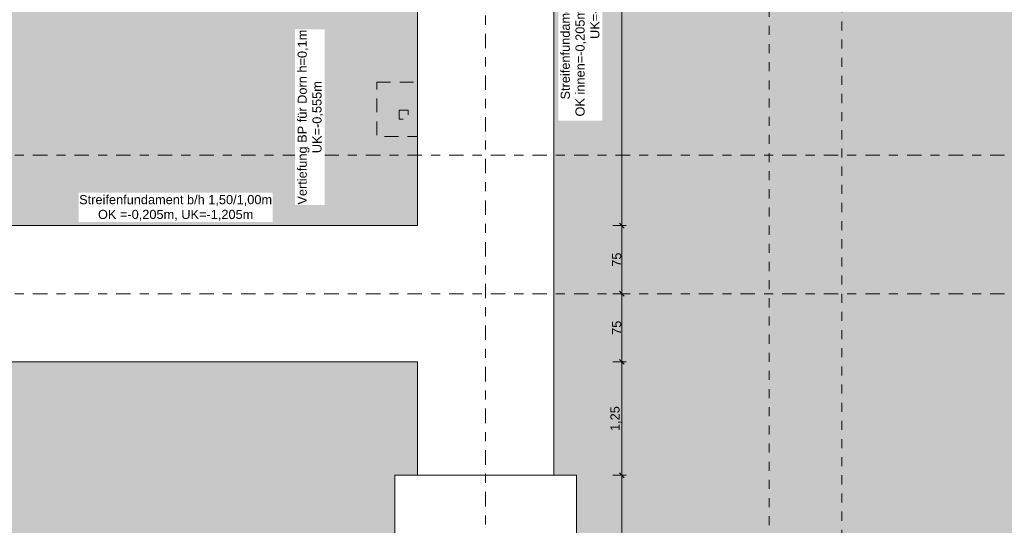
# Model space of a CAD drawing. Header units: metres. Extents: x -273 to 6, y -183 to 13.
# Tile 264 of 379: x -79.81 to -68.95, y -11.25 to -5.68. Entities that reach past the tile are written whole.
import ezdxf

# ---------------------------------------------------------------- set-up
doc = ezdxf.new("R2010")
doc.units = ezdxf.units.M
doc.header["$LTSCALE"] = 0.05
doc.header["$PDMODE"] = 1
doc.header["$PDSIZE"] = -2
for name, pattern in [('ISO-02 Strichlinie', [3.81, 3.048, -0.762]), ('ISO-03 Gestrichelt mit Abstand-3', [1.524, 0.6096, -0.9144]), ('Linienart-53', [5.291531, 3.175, -1.058062, 0.352704, -0.705764])]:
    doc.linetypes.add(name, pattern=pattern)
doc.layers.get('0').update_dxf_attribs({"lineweight": 25})
for name, color, linetype, lineweight, true_color in [('30 -32 Gründung- 2 Flachgründungen u. Bodenplatten', 7, 'Continuous', 9, 0xff6633), ('70 -72 Beschriftung- 1 Beschriftung allgemein', 7, 'Continuous', 9, 0xff6633), ('70 -76 Bemaßung- 2 Allgemein', 7, 'Continuous', 5, 0x6666cc)]:
    doc.layers.add(name, color=color, linetype=linetype, lineweight=lineweight, true_color=true_color)
doc.layers.add('70 -71 Achsen- 1 Gebäudeachsen', color=7, linetype='Linienart-53', lineweight=18)
doc.layers.add('Keine', color=7, linetype='Continuous', lineweight=9)
doc.styles.add('Arial', font='arial.ttf')
doc.dimstyles.new('k+k_klein', dxfattribs={"dimtxt": 0.100689, "dimasz": 0.05302, "dimexe": 0.05, "dimexo": 0.15, "dimgap": 0.005, "dimtad": 1, "dimdec": 3, "dimtxsty": 'Arial', "dimblk": 'VW_SLASH-2', "dimblk1": 'VW_SLASH-2', "dimblk2": 'VW_SLASH-2', "dimcen": 0, "dimdle": 0.025, "dimadec": 3, "dimazin": 0, "dimtfac": 0.75, "dimtdec": 3, "dimtix": 1, "dimtmove": 0, "dimatfit": 0, "dimldrblk": 'VW_FILLEDARROW', "dimfxl": 0.1, "dimfxlon": 1, "dimfrac": 2, "dimtolj": 1, "dimarcsym": 0})

# ---------------------------------------------------------------- blocks, each defined once
blk = doc.blocks.new('_Achsen (3D)')
at = {"layer": '70 -71 Achsen- 1 Gebäudeachsen', "transparency": 33554687}
for p, q in [((-74.671, 3.8), (-74.671, -46.172)), ((-179.668, -8.697), (3.826, -8.697))]:
    blk.add_line(p, q, dxfattribs=at)
blk = doc.blocks.new('Gruppe-2472')
at = {"layer": '70 -71 Achsen- 1 Gebäudeachsen', "transparency": 33554687}
blk.add_line((-179.668, -7.172), (3.826, -7.172), dxfattribs=at)
blk = doc.blocks.new('Gruppe-2490')
at = {"layer": 'Keine', "color": 7, "linetype": 'ISO-03 Gestrichelt mit Abstand-3', "lineweight": 9, "flags": 128}
blk.add_lwpolyline([(-71.546, 0.253), (-71.546, -20.572), (-70.746, -20.572), (-70.746, 0.253)], close=True, dxfattribs=at)
blk.add_lwpolyline([(-71.546, 0.253), (-71.546, -20.572), (-70.746, -20.572), (-70.746, 0.253)], close=True, dxfattribs=at)
blk = doc.blocks.new('_FU_2D LP5 (2D)')
at = {"layer": 'Keine', "linetype": 'Continuous', "lineweight": 0, "transparency": 33554511}
h = blk.add_hatch(color=43, dxfattribs=at)
h.paths.add_polyline_path([(-75.67109109, -30.59704198), (-73.67099996, -30.59704198), (-73.67099996, -35.19704198), (-74.57099996, -35.19704198), (-74.57099996, -38.67204198), (-73.89599996, -38.67204198), (-73.89599996, -39.34704198), (-67.52099996, -39.34704198), (-67.52099996, -38.34704198), (-65.32099996, -38.34704198), (-65.32099996, -39.34704198), (-59.27099996, -39.34704198), (-59.27099996, -38.34704198), (-57.07099996, -38.34704198), (-57.07099996, -39.34704198), (-50.67099996, -39.34704198), (-50.67099996, -28.29704198), (-56.92099996, -28.29704198), (-56.92099996, -32.44704198), (-59.42099996, -32.44704198), (-59.42099996, -28.29704198), (-65.17099996, -28.29704198), (-65.17099996, -32.44704198), (-67.67099996, -32.44704198), (-67.67099996, -28.29704198), (-73.57099996, -28.29704198), (-73.57099996, -29.29704198), (-75.77099996, -29.29704198), (-75.77099996, -27.09704198), (-74.77099996, -27.09704198), (-74.77099996, -24.04704198), (-75.77099996, -24.04704198), (-75.77099996, -21.84704198), (-74.77099996, -21.84704198), (-74.77099996, -20.54704198), (-75.67109109, -20.54704198), (-75.67109109, -10.69704198), (-75.42109109, -10.69704198), (-75.42109109, -9.44704198), (-81.42109109, -9.44704198), (-81.42109109, -13.94704198), (-84.42109109, -13.94704198), (-84.42109109, -6.44704198), (-81.95609109, -6.44704198), (-81.95609109, -3.29008264), (-84.69599996, -3.29008264), (-84.69599996, -0.54704198), (-88.07099996, -0.54704198), (-88.07099996, -2.44704198), (-89.37099996, -2.44704198), (-89.37099996, -0.54704198), (-89.57099996, -0.54704198), (-89.57099996, -2.89008719), (-92.77099996, -2.89008719), (-92.77099996, -0.54704198), (-93.72109109, -0.54704198), (-93.72109109, -8.09704198), (-92.67109109, -8.09704198), (-92.67109109, -6.44704198), (-89.67109109, -6.44704198), (-89.67109109, -13.94704198), (-92.67109109, -13.94704198), (-92.67109109, -9.29704198), (-98.82109109, -9.29704198), (-98.82109109, -11.09704198), (-94.09609109, -11.09704198), (-94.09609109, -23.54704198), (-98.82109109, -23.54704198), (-98.82109109, -34.09704198), (-75.67109109, -34.09704198)])
h.paths.add_polyline_path([(-89.17109109, -33.19704198), (-93.17109109, -33.19704198), (-93.17109109, -29.19704198), (-89.17109109, -29.19704198)])
h.paths.add_polyline_path([(-84.92109109, -29.19704198), (-80.92109109, -29.19704198), (-80.92109109, -33.19704198), (-84.92109109, -33.19704198)])
h.paths.add_polyline_path([(-85.12109109, -17.39704198), (-80.72109109, -17.39704198), (-80.72109109, -25.49704198), (-85.12109109, -25.49704198)])
h.paths.add_polyline_path([(-88.97109109, -25.49704198), (-93.37109109, -25.49704198), (-93.37109109, -17.39704198), (-88.97109109, -17.39704198)])
blk.add_hatch(color=43, dxfattribs=at).paths.add_polyline_path([(-78.04599996, -3.29204198), (-79.54599996, -3.29204198), (-79.54599996, -0.54704198), (-80.75599996, -0.54704198), (-80.75599996, -7.94704198), (-75.42099996, -7.94704198), (-75.42099996, -0.54704198), (-78.04599996, -0.54704198)])
at = {"layer": 'Keine', "linetype": 'Continuous', "lineweight": 0, "transparency": 33554567}
h = blk.add_hatch(color=43, dxfattribs=at)
h.paths.add_polyline_path([(-73.92099996, -0.54704198), (-73.92099996, -10.69704198), (-73.67099996, -10.69704198), (-73.67099996, -19.84704198), (-68.12099996, -19.84704198), (-68.12099996, -18.24704198), (-64.72099996, -18.24704198), (-64.72099996, -19.84704198), (-59.67099996, -19.84704198), (-59.67099996, -18.44704198), (-56.67099996, -18.44704198), (-56.67099996, -19.84704198), (-51.84599996, -19.84704198), (-51.84599996, -10.69704198), (-49.72099996, -10.69704198), (-49.72099996, -8.89704198), (-50.19599996, -8.89704198), (-50.19599996, -0.54704198), (-56.47099996, -0.54704198), (-56.47099996, -3.2900754), (-59.87099996, -3.2900754), (-59.87099996, -0.54704198), (-64.72099996, -0.54704198), (-64.72099996, -3.2900754), (-68.12099996, -3.2900754), (-68.12099996, -0.54704198)])
h.paths.add_polyline_path([(-55.97099996, -14.24704198), (-60.37099996, -14.24704198), (-60.37099996, -6.14704198), (-55.97099996, -6.14704198)])
h.paths.add_polyline_path([(-68.62099996, -6.14704198), (-64.22099996, -6.14704198), (-64.22099996, -14.24704198), (-68.62099996, -14.24704198)])
at = {"layer": '30 -32 Gründung- 2 Flachgründungen u. Bodenplatten', "flags": 128}
for points in [[(-81.14599996, -3.29008264), (-81.95599996, -3.29008264), (-81.95599996, -6.44704198), (-81.42099996, -6.44704198), (-81.42099996, -9.44704198), (-75.42099996, -9.44704198), (-75.42099996, -10.69704198), (-73.92099996, -10.69704198), (-73.92099996, 0.10992025), (-75.42099996, 0.10992025), (-75.42099996, -7.94704198), (-80.75599996, -7.94704198), (-80.75599996, -3.29008264)], [(-75.67099996, -10.69704198), (-73.67099996, -10.69704198), (-73.67099996, -20.54704198), (-75.67099996, -20.54704198)]]:
    blk.add_lwpolyline(points, close=True, dxfattribs=at)
at = {"layer": '30 -32 Gründung- 2 Flachgründungen u. Bodenplatten', "linetype": 'ISO-02 Strichlinie', "flags": 128}
blk.add_lwpolyline([(-75.62599996, -6.67504198), (-75.52599996, -6.67504198), (-75.52599996, -6.77504198), (-75.62599996, -6.77504198)], close=True, dxfattribs=at)
at = {"layer": 'Keine', "flags": 128}
for points in [[(-75.77099996, -29.29704198), (-75.77099996, -27.09704198), (-74.77099996, -27.09704198), (-74.77099996, -24.04704198), (-75.77099996, -24.04704198), (-75.77099996, -21.84704198), (-74.77099996, -21.84704198), (-74.77099996, -20.54704198), (-75.67109109, -20.54704198), (-75.67109109, -10.69704198), (-75.42109109, -10.69704198), (-75.42109109, -9.44704198), (-81.42109109, -9.44704198), (-81.42109109, -13.94704198), (-84.42109109, -13.94704198), (-84.42109109, -6.44704198), (-81.95609109, -6.44704198), (-81.95609109, -3.29008264), (-84.69599996, -3.29008264), (-84.69599996, -0.54704198), (-88.07099996, -0.54704198)], [(-50.19599996, -0.54704198), (-56.47099996, -0.54704198), (-56.47099996, -3.2900754), (-59.87099996, -3.2900754), (-59.87099996, -0.54704198), (-64.72099996, -0.54704198), (-64.72099996, -3.2900754), (-68.12099996, -3.2900754), (-68.12099996, -0.54704198), (-73.92099996, -0.54704198), (-73.92099996, -10.69704198), (-73.67099996, -10.69704198), (-73.67099996, -19.84704198), (-68.12099996, -19.84704198), (-68.12099996, -18.24704198), (-64.72099996, -18.24704198), (-64.72099996, -19.84704198), (-59.67099996, -19.84704198), (-59.67099996, -18.44704198), (-56.67099996, -18.44704198), (-56.67099996, -19.84704198), (-51.84599996, -19.84704198), (-51.84599996, -10.69704198), (-49.72099996, -10.69704198)]]:
    blk.add_lwpolyline(points, dxfattribs=at)
blk.add_lwpolyline([(-78.04599996, -3.29204198), (-79.54599996, -3.29204198), (-79.54599996, -0.54704198), (-80.75599996, -0.54704198), (-80.75599996, -7.94704198), (-75.42099996, -7.94704198), (-75.42099996, -0.54704198), (-78.04599996, -0.54704198)], close=True, dxfattribs=at)
at = {"layer": '70 -72 Beschriftung- 1 Beschriftung allgemein', "color": 7}
blk.add_blockref('Gruppe-2472', (0, 0), dxfattribs=at)
at = {"layer": '30 -32 Gründung- 2 Flachgründungen u. Bodenplatten', "linetype": 'ISO-02 Strichlinie', "flags": 128}
blk.add_lwpolyline([(-75.87099996, -6.36504198), (-75.42099996, -6.36504198), (-75.42099996, -6.96504198), (-75.87099996, -6.96504198)], close=True, dxfattribs=at)
at = {"layer": '70 -72 Beschriftung- 1 Beschriftung allgemein', "color": 7}
blk.add_blockref('Gruppe-2490', (0, 0), dxfattribs=at)
blk = doc.blocks.new('Gruppe-2765')
at = {"color": 255}
blk.add_wipeout([(-79.157, -7.907), (-77.02, -7.907), (-77.02, -7.583), (-79.157, -7.583)], dxfattribs=at).dxf.layer = '70 -72 Beschriftung- 1 Beschriftung allgemein'
at = {"layer": '70 -72 Beschriftung- 1 Beschriftung allgemein', "insert": (-78.088, -7.61), "char_height": 0.10069, "attachment_point": 2, "line_spacing_factor": 0.970891, "style": 'Arial'}
blk.add_mtext('Streifenfundament b/h 1,50/1,00m\\POK =-0,205m, UK=-1,205m', dxfattribs=at)
blk = doc.blocks.new('Gruppe-2766')
at = {"color": 255}
blk.add_wipeout([(-73.385, -6.789), (-73.385, -4.198), (-73.871, -4.198), (-73.871, -6.789)], dxfattribs=at).dxf.layer = '70 -72 Beschriftung- 1 Beschriftung allgemein'
at = {"layer": '70 -72 Beschriftung- 1 Beschriftung allgemein', "insert": (-73.844, -5.494), "char_height": 0.10069, "attachment_point": 2, "rotation": 90, "line_spacing_factor": 0.970891, "style": 'Arial'}
blk.add_mtext('Streifenfundament b/h 1,50/1,00m\\POK innen=-0,205m, OK außen=-0,455m  \\PUK=-1,205m', dxfattribs=at)
blk = doc.blocks.new('VW_SLASH-2')
at = {"color": 0, "linetype": 'ByBlock', "lineweight": -2, "transparency": 16777216}
blk.add_line((0.47, 0), (-1, 0), dxfattribs=at)
at = {"color": 0, "lineweight": 5, "transparency": 16777216, "flags": 128}
blk.add_lwpolyline([(0.5, 0.5), (-0.5, -0.5)], dxfattribs=at)
blk = doc.blocks.new('*D3488')
at = {"layer": '70 -76 Bemaßung- 2 Allgemein', "color": 0, "lineweight": -2}
for p, q in [((-73.271, -0.447), (-73.121, -0.447)), ((-73.171, -7.894), (-73.171, -0.5)), ((-73.271, -7.947), (-73.121, -7.947))]:
    blk.add_line(p, q, dxfattribs=at)
at = {"layer": 'Defpoints', "color": 0}
for p in [(-73.921, -0.447), (-73.171, -0.447), (-75.421, -7.947)]:
    blk.add_point(p, dxfattribs=at)
at = {"layer": '70 -76 Bemaßung- 2 Allgemein', "color": 0, "lineweight": -2, "xscale": 0.05302001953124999, "yscale": 0.05302001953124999, "zscale": 0.05302001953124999}
for p, rotation in [((-73.171, -0.447), 90), ((-73.171, -7.947), 270)]:
    blk.add_blockref('VW_SLASH-2', p, dxfattribs=dict(at, rotation=rotation))
at = {"layer": '70 -76 Bemaßung- 2 Allgemein', "color": 0, "insert": (-73.236, -4.197), "char_height": 0.1007, "attachment_point": 5, "rotation": 90, "style": 'Arial'}
blk.add_mtext('\\A1;7,50', dxfattribs=at)
blk = doc.blocks.new('VW_FILLEDARROW')
at = {"linetype": 'Continuous', "lineweight": 0, "transparency": 16777216}
blk.add_hatch(color=0, dxfattribs=at).paths.add_polyline_path([(-2.83, 0.76), (0, 0), (-2.83, -0.76)])
at = {"color": 0, "lineweight": 5, "transparency": 16777216, "flags": 128}
blk.add_lwpolyline([(-2.83, 0.76), (0, 0), (-2.83, -0.76)], close=True, dxfattribs=at)
blk = doc.blocks.new('*D3489')
at = {"layer": '70 -76 Bemaßung- 2 Allgemein', "color": 0, "lineweight": -2}
for p, q in [((-73.271, -7.947), (-73.121, -7.947)), ((-73.171, -8.644), (-73.171, -8)), ((-73.271, -8.697), (-73.121, -8.697))]:
    blk.add_line(p, q, dxfattribs=at)
at = {"layer": 'Defpoints', "color": 0}
for p in [(-75.421, -7.947), (-73.171, -7.947), (-73.921, -8.697)]:
    blk.add_point(p, dxfattribs=at)
at = {"layer": '70 -76 Bemaßung- 2 Allgemein', "color": 0, "lineweight": -2, "xscale": 0.05302001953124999, "yscale": 0.05302001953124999, "zscale": 0.05302001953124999}
for p, rotation in [((-73.171, -7.947), 90), ((-73.171, -8.697), 270)]:
    blk.add_blockref('VW_SLASH-2', p, dxfattribs=dict(at, rotation=rotation))
at = {"layer": '70 -76 Bemaßung- 2 Allgemein', "color": 0, "insert": (-73.227, -8.322), "char_height": 0.1007, "attachment_point": 5, "rotation": 90, "style": 'Arial'}
blk.add_mtext('\\A1;75', dxfattribs=at)
blk = doc.blocks.new('*D3490')
at = {"layer": '70 -76 Bemaßung- 2 Allgemein', "color": 0, "lineweight": -2}
for p, q in [((-73.271, -8.697), (-73.121, -8.697)), ((-73.171, -9.394), (-73.171, -8.75)), ((-73.271, -9.447), (-73.121, -9.447))]:
    blk.add_line(p, q, dxfattribs=at)
at = {"layer": 'Defpoints', "color": 0}
for p in [(-73.921, -8.697), (-73.171, -8.697), (-75.421, -9.447)]:
    blk.add_point(p, dxfattribs=at)
at = {"layer": '70 -76 Bemaßung- 2 Allgemein', "color": 0, "lineweight": -2, "xscale": 0.05302001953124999, "yscale": 0.05302001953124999, "zscale": 0.05302001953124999}
for p, rotation in [((-73.171, -8.697), 90), ((-73.171, -9.447), 270)]:
    blk.add_blockref('VW_SLASH-2', p, dxfattribs=dict(at, rotation=rotation))
at = {"layer": '70 -76 Bemaßung- 2 Allgemein', "color": 0, "insert": (-73.227, -9.072), "char_height": 0.1007, "attachment_point": 5, "rotation": 90, "style": 'Arial'}
blk.add_mtext('\\A1;75', dxfattribs=at)
blk = doc.blocks.new('*D3491')
at = {"layer": '70 -76 Bemaßung- 2 Allgemein', "color": 0, "lineweight": -2}
for p, q in [((-73.271, -9.447), (-73.121, -9.447)), ((-73.171, -10.644), (-73.171, -9.5)), ((-73.271, -10.697), (-73.121, -10.697))]:
    blk.add_line(p, q, dxfattribs=at)
at = {"layer": 'Defpoints', "color": 0}
for p in [(-75.421, -9.447), (-73.171, -9.447), (-73.671, -10.697)]:
    blk.add_point(p, dxfattribs=at)
at = {"layer": '70 -76 Bemaßung- 2 Allgemein', "color": 0, "lineweight": -2, "xscale": 0.05302001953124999, "yscale": 0.05302001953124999, "zscale": 0.05302001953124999}
for p, rotation in [((-73.171, -9.447), 90), ((-73.171, -10.697), 270)]:
    blk.add_blockref('VW_SLASH-2', p, dxfattribs=dict(at, rotation=rotation))
at = {"layer": '70 -76 Bemaßung- 2 Allgemein', "color": 0, "insert": (-73.236, -10.072), "char_height": 0.1007, "attachment_point": 5, "rotation": 90, "style": 'Arial'}
blk.add_mtext('\\A1;1,25', dxfattribs=at)
blk = doc.blocks.new('*D3492')
at = {"layer": '70 -76 Bemaßung- 2 Allgemein', "color": 0, "lineweight": -2}
for p, q in [((-73.271, -10.697), (-73.121, -10.697)), ((-73.171, -20.494), (-73.171, -10.75)), ((-73.271, -20.547), (-73.121, -20.547))]:
    blk.add_line(p, q, dxfattribs=at)
at = {"layer": 'Defpoints', "color": 0}
for p in [(-73.671, -10.697), (-73.171, -10.697), (-73.671, -20.547)]:
    blk.add_point(p, dxfattribs=at)
at = {"layer": '70 -76 Bemaßung- 2 Allgemein', "color": 0, "lineweight": -2, "xscale": 0.05302001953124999, "yscale": 0.05302001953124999, "zscale": 0.05302001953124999}
for p, rotation in [((-73.171, -10.697), 90), ((-73.171, -20.547), 270)]:
    blk.add_blockref('VW_SLASH-2', p, dxfattribs=dict(at, rotation=rotation))
at = {"layer": '70 -76 Bemaßung- 2 Allgemein', "color": 0, "insert": (-73.236, -15.622), "char_height": 0.1007, "attachment_point": 5, "rotation": 90, "style": 'Arial'}
blk.add_mtext('\\A1;9,85', dxfattribs=at)
blk = doc.blocks.new('Gruppe-2805')
at = {"layer": '70 -76 Bemaßung- 2 Allgemein'}
for base, p1, p2, text, picture, middle in [((-73.171, -0.447), (-75.421, -7.947), (-73.921, -0.447), '7,50', '*D3488', (-73.2365, -4.197)), ((-73.171, -7.947), (-73.921, -8.697), (-75.421, -7.947), '75', '*D3489', (-73.2272, -8.322)), ((-73.171, -8.697), (-75.421, -9.447), (-73.921, -8.697), '75', '*D3490', (-73.2272, -9.072)), ((-73.171, -9.447), (-73.671, -10.697), (-75.421, -9.447), '1,25', '*D3491', (-73.2365, -10.072)), ((-73.171, -10.697), (-73.671, -20.547), (-73.671, -10.697), '9,85', '*D3492', (-73.2365, -15.622))]:
    dim = blk.add_linear_dim(base=base, p1=p1, p2=p2, angle=270, text=text, dimstyle='k+k_klein', override={"dimtxt": 0.100689, "dimgap": 0.005, "dimpost": '<>', "dimtxsty": 'Arial', "dimtmove": 2}, dxfattribs=at)
    dim.commit()
    dim.dimension.update_dxf_attribs({"geometry": picture, "text_midpoint": middle})
blk = doc.blocks.new('_FU_2D Bemaßung_ Beschriftung (3D)')
at = {"layer": '70 -72 Beschriftung- 1 Beschriftung allgemein', "color": 7, "transparency": 33554687}
for name in ['Gruppe-2766', 'Gruppe-2765']:
    blk.add_blockref(name, (0, 0), dxfattribs=at)
at = {"color": 255}
blk.add_wipeout([(-76.44599996, -7.72018134), (-76.44599996, -5.78390263), (-76.77055552, -5.78390263), (-76.77055552, -7.72018134)], dxfattribs=at).dxf.layer = '70 -72 Beschriftung- 1 Beschriftung allgemein'
at = {"layer": '70 -76 Bemaßung- 2 Allgemein'}
blk.add_blockref('Gruppe-2805', (0, 0), dxfattribs=at)
at = {"layer": '70 -72 Beschriftung- 1 Beschriftung allgemein', "insert": (-76.74353862, -6.75204198), "char_height": 0.1006886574, "attachment_point": 2, "rotation": 90, "line_spacing_factor": 0.970891, "style": 'Arial'}
blk.add_mtext('Vertiefung BP für Dorn h=0,1m\\PUK=-0,555m', dxfattribs=at)

msp = doc.modelspace()

# ---------------------------------------------------------------- block references
at = {"layer": 'Keine', "color": 1}
msp.add_blockref('_Achsen (3D)', (0, 0), dxfattribs=at)

# ---------------------------------------------------------------- next in the draw order: block references
msp.add_blockref('_FU_2D LP5 (2D)', (0, 0), dxfattribs=at)

# ---------------------------------------------------------------- next in the draw order: block references
msp.add_blockref('_FU_2D Bemaßung_ Beschriftung (3D)', (0, 0), dxfattribs=at)

doc.saveas('drawing.dxf')
